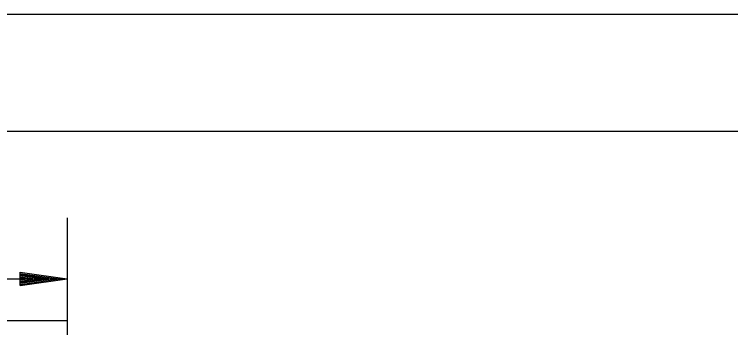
# Model space of a CAD drawing. Extents: x 1807779 to 1818251, y 673292 to 678849.
# Drawn here: x 1811526.4 to 1811585.9, y 677097.9 to 677123.9 of the extents above; entities that cross this region are included whole.
import ezdxf

# ---------------------------------------------------------------- set-up
doc = ezdxf.new("R2010")
doc.units = 0
doc.layers.add('Default', color=7, linetype='Continuous')

msp = doc.modelspace()

# ---------------------------------------------------------------- linework, layer by layer
at = {"layer": 'Default'}
for p, q in [((1810973.548, 677123.923), (1812078.154, 677123.923)), ((1810973.548, 677114.198), (1811546.295, 677114.198)), ((1811546.295, 677114.198), (1812078.154, 677114.198)), ((1811530.795, 677107.016), (1811530.795, 677097.291)), ((1811526.881, 677102.476), (1811530.795, 677101.929)), ((1811526.881, 677101.382), (1811526.881, 677102.476)), ((1811526.881, 677102.385), (1811530.142, 677101.929)), ((1811526.881, 677102.292), (1811529.468, 677101.929)), ((1811526.881, 677102.2), (1811528.817, 677101.929)), ((1811428.932, 677101.929), (1811530.795, 677101.929)), ((1811526.881, 677102.107), (1811528.153, 677101.929)), ((1811526.881, 677102.014), (1811527.5, 677101.929)), ((1811526.881, 677101.382), (1811530.795, 677101.929)), ((1811526.881, 677101.752), (1811528.153, 677101.929)), ((1811526.881, 677101.566), (1811529.468, 677101.929)), ((1811526.881, 677101.473), (1811530.142, 677101.929)), ((1811526.881, 677101.657), (1811528.817, 677101.929)), ((1811526.881, 677101.843), (1811527.5, 677101.929)), ((1811428.932, 677098.458), (1811530.795, 677098.458))]:
    msp.add_line(p, q, dxfattribs=at)

doc.saveas('drawing.dxf')
